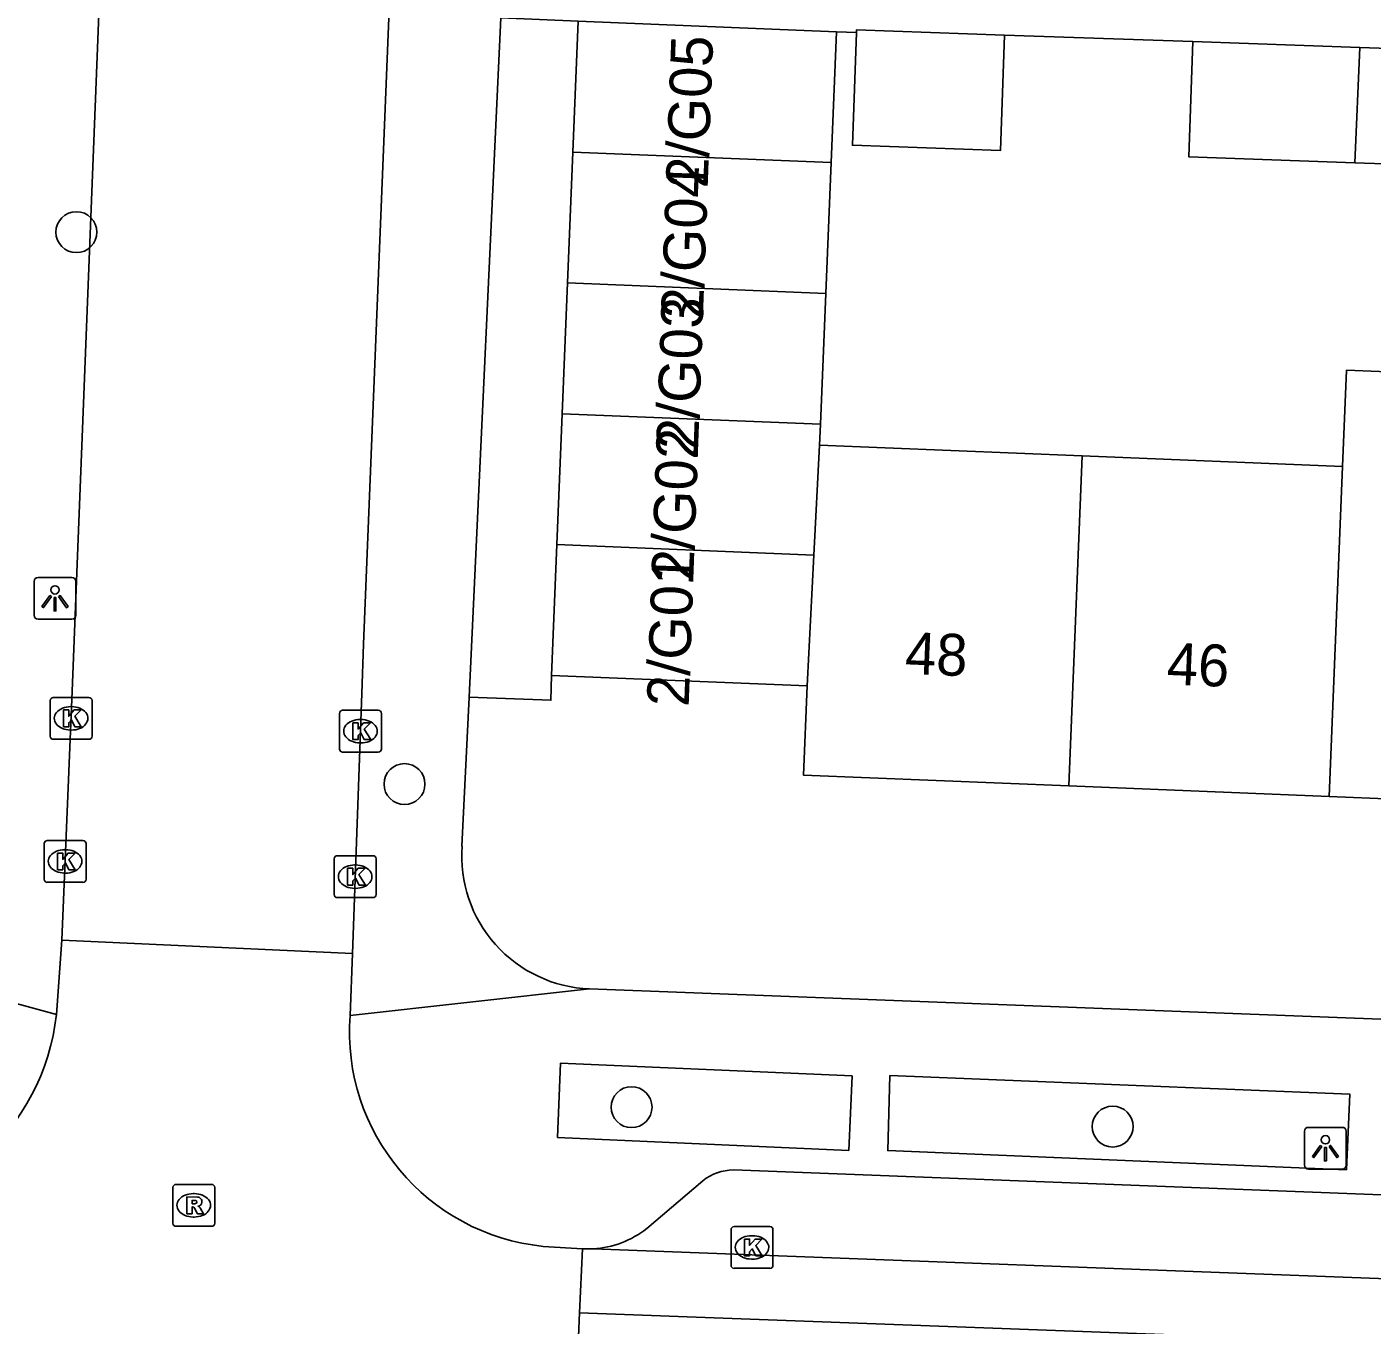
# Model space of a CAD drawing. Extents: x 160732 to 162105, y 387428 to 388479.
# Drawn here: x 161500.61 to 161532.74, y 387751.99 to 387783.01 of the extents above; entities that cross this region are included whole.
import ezdxf

# ---------------------------------------------------------------- set-up
doc = ezdxf.new("R2010")
doc.units = 0
for name, color, linetype in [('IMGEO_Boom', 7, 'Continuous'), ('IMGEO_Kolk', 7, 'Continuous'), ('IMGEO_Lichtpunt', 7, 'Continuous'), ('IMGEO_Pand', 7, 'Continuous'), ('IMGEO_Pand_nummerreeks', 7, 'Continuous'), ('IMGEO_Parkeervlak_open', 7, 'Continuous'), ('IMGEO_Rijbaan_lokaal_gesloten', 7, 'Continuous'), ('IMGEO_Rijbaan_lokaal_open', 7, 'Continuous'), ('IMGEO_Rioolput', 7, 'Continuous'), ('IMGEO_Voetpad_open', 7, 'Continuous')]:
    doc.layers.add(name, color=color, linetype=linetype)

msp = doc.modelspace()

# ---------------------------------------------------------------- linework, layer by layer
at = {"layer": 'IMGEO_Boom'}
for centre in [(161501.793, 387778.109), (161509.631, 387764.921), (161515.054, 387757.2), (161526.547, 387756.737)]:
    msp.add_circle(centre, 0.489, dxfattribs=at)
at = {"layer": 'IMGEO_Kolk'}
for p, q in [((161501.241, 387766.991), (161502.093, 387766.991)), ((161501.166, 387766.065), (161501.166, 387766.917)), ((161501.654, 387766.771), (161501.679, 387766.771)), ((161502.167, 387766.917), (161502.167, 387766.065)), ((161508.153, 387766.684), (161509.005, 387766.684)), ((161508.078, 387765.758), (161508.078, 387766.61)), ((161508.566, 387766.464), (161508.591, 387766.464)), ((161509.079, 387766.61), (161509.079, 387765.758)), ((161501.677, 387766.211), (161501.652, 387766.211)), ((161502.093, 387765.991), (161501.241, 387765.991)), ((161509.005, 387765.684), (161508.153, 387765.684)), ((161508.589, 387765.904), (161508.564, 387765.904)), ((161501.023, 387762.647), (161501.023, 387763.499)), ((161501.098, 387763.573), (161501.95, 387763.573)), ((161502.024, 387763.499), (161502.024, 387762.647)), ((161501.511, 387763.353), (161501.536, 387763.353)), ((161507.952, 387762.282), (161507.952, 387763.134)), ((161508.027, 387763.208), (161508.879, 387763.208)), ((161508.953, 387763.134), (161508.953, 387762.282)), ((161501.534, 387762.793), (161501.509, 387762.793)), ((161508.44, 387762.988), (161508.465, 387762.988)), ((161501.95, 387762.573), (161501.098, 387762.573)), ((161508.879, 387762.208), (161508.027, 387762.208)), ((161508.463, 387762.428), (161508.438, 387762.428)), ((161517.431, 387753.423), (161517.431, 387754.275)), ((161517.506, 387754.349), (161518.358, 387754.349)), ((161517.919, 387754.129), (161517.944, 387754.129)), ((161518.432, 387754.275), (161518.432, 387753.423)), ((161517.942, 387753.569), (161517.917, 387753.569)), ((161518.358, 387753.349), (161517.506, 387753.349))]:
    msp.add_line(p, q, dxfattribs=at)
for points in [[(161501.241, 387766.991), (161502.093, 387766.991)], [(161501.166, 387766.065), (161501.166, 387766.917)], [(161501.487, 387766.691), (161501.61, 387766.691), (161501.61, 387766.54), (161501.74, 387766.691), (161501.904, 387766.691), (161501.758, 387766.54), (161501.911, 387766.291), (161501.759, 387766.291), (161501.674, 387766.455), (161501.61, 387766.388), (161501.61, 387766.291), (161501.487, 387766.291), (161501.487, 387766.691)], [(161502.167, 387766.917), (161502.167, 387766.065)], [(161508.153, 387766.684), (161509.005, 387766.684)], [(161508.078, 387765.758), (161508.078, 387766.61)], [(161508.399, 387766.384), (161508.522, 387766.384), (161508.522, 387766.233), (161508.652, 387766.384), (161508.816, 387766.384), (161508.67, 387766.233), (161508.823, 387765.984), (161508.671, 387765.984), (161508.586, 387766.148), (161508.522, 387766.081), (161508.522, 387765.984), (161508.399, 387765.984), (161508.399, 387766.384)], [(161509.079, 387766.61), (161509.079, 387765.758)], [(161502.093, 387765.991), (161501.241, 387765.991)], [(161509.005, 387765.684), (161508.153, 387765.684)], [(161501.023, 387762.647), (161501.023, 387763.499)], [(161501.098, 387763.573), (161501.95, 387763.573)], [(161502.024, 387763.499), (161502.024, 387762.647)], [(161501.344, 387763.273), (161501.467, 387763.273), (161501.467, 387763.122), (161501.597, 387763.273), (161501.761, 387763.273), (161501.615, 387763.122), (161501.768, 387762.873), (161501.616, 387762.873), (161501.531, 387763.037), (161501.467, 387762.97), (161501.467, 387762.873), (161501.344, 387762.873), (161501.344, 387763.273)], [(161507.952, 387762.282), (161507.952, 387763.134)], [(161508.027, 387763.208), (161508.879, 387763.208)], [(161508.953, 387763.134), (161508.953, 387762.282)], [(161508.273, 387762.908), (161508.396, 387762.908), (161508.396, 387762.757), (161508.526, 387762.908), (161508.69, 387762.908), (161508.544, 387762.757), (161508.697, 387762.508), (161508.545, 387762.508), (161508.46, 387762.672), (161508.396, 387762.605), (161508.396, 387762.508), (161508.273, 387762.508), (161508.273, 387762.908)], [(161501.95, 387762.573), (161501.098, 387762.573)], [(161508.879, 387762.208), (161508.027, 387762.208)], [(161517.431, 387753.423), (161517.431, 387754.275)], [(161517.506, 387754.349), (161518.358, 387754.349)], [(161518.432, 387754.275), (161518.432, 387753.423)], [(161517.752, 387754.049), (161517.875, 387754.049), (161517.875, 387753.898), (161518.005, 387754.049), (161518.169, 387754.049), (161518.023, 387753.898), (161518.176, 387753.649), (161518.024, 387753.649), (161517.939, 387753.813), (161517.875, 387753.746), (161517.875, 387753.649), (161517.752, 387753.649), (161517.752, 387754.049)], [(161518.358, 387753.349), (161517.506, 387753.349)]]:
    msp.add_lwpolyline(points, dxfattribs=at)
for centre, start, end in [((161501.243, 387766.915), 91.552, 178.448), ((161501.243, 387766.915), 91.552, 178.448), ((161502.091, 387766.915), 1.552, 88.448), ((161502.091, 387766.915), 1.552, 88.448), ((161508.155, 387766.608), 91.552, 178.448), ((161508.155, 387766.608), 91.552, 178.448), ((161509.003, 387766.608), 1.552, 88.448), ((161509.003, 387766.608), 1.552, 88.448), ((161501.243, 387766.067), 181.552, 268.448), ((161501.243, 387766.067), 181.552, 268.448), ((161502.091, 387766.067), 271.552, 358.448), ((161502.091, 387766.067), 271.552, 358.448), ((161508.155, 387765.76), 181.552, 268.448), ((161508.155, 387765.76), 181.552, 268.448), ((161509.003, 387765.76), 271.552, 358.448), ((161509.003, 387765.76), 271.552, 358.448), ((161501.1, 387763.497), 91.552, 178.448), ((161501.1, 387763.497), 91.552, 178.448), ((161501.948, 387763.497), 1.552, 88.448), ((161501.948, 387763.497), 1.552, 88.448), ((161508.029, 387763.132), 91.552, 178.448), ((161508.029, 387763.132), 91.552, 178.448), ((161508.877, 387763.132), 1.552, 88.448), ((161508.877, 387763.132), 1.552, 88.448), ((161501.1, 387762.649), 181.552, 268.448), ((161501.1, 387762.649), 181.552, 268.448), ((161501.948, 387762.649), 271.552, 358.448), ((161501.948, 387762.649), 271.552, 358.448), ((161508.029, 387762.284), 181.552, 268.448), ((161508.029, 387762.284), 181.552, 268.448), ((161508.877, 387762.284), 271.552, 358.448), ((161508.877, 387762.284), 271.552, 358.448), ((161517.508, 387754.273), 91.552, 178.448), ((161517.508, 387754.273), 91.552, 178.448), ((161518.356, 387754.273), 1.552, 88.448), ((161518.356, 387754.273), 1.552, 88.448), ((161517.508, 387753.425), 181.552, 268.448), ((161517.508, 387753.425), 181.552, 268.448), ((161518.356, 387753.425), 271.552, 358.448), ((161518.356, 387753.425), 271.552, 358.448)]:
    msp.add_arc(centre, 0.0765, start, end, dxfattribs=at)
for centre, major_axis, ratio, start_param, end_param in [((161501.653, 387766.491), (-0.387, 0.002), 0.722429, 4.712389, 7.853982), ((161501.678, 387766.491), (-0.39, 0.002), 0.717154, 1.570796, 4.712389), ((161508.565, 387766.184), (-0.387, 0.002), 0.722429, 4.712389, 7.853982), ((161508.59, 387766.184), (-0.39, 0.002), 0.717154, 1.570796, 4.712389), ((161501.51, 387763.073), (-0.387, 0.002), 0.722429, 4.712389, 7.853982), ((161501.535, 387763.073), (-0.39, 0.002), 0.717154, 1.570796, 4.712389), ((161508.439, 387762.708), (-0.387, 0.002), 0.722429, 4.712389, 7.853982), ((161508.464, 387762.708), (-0.39, 0.002), 0.717154, 1.570796, 4.712389), ((161517.918, 387753.849), (-0.387, 0.002), 0.722429, 4.712389, 7.853982), ((161517.943, 387753.849), (-0.39, 0.002), 0.717154, 1.570796, 4.712389)]:
    msp.add_ellipse(centre, major_axis=major_axis, ratio=ratio, start_param=start_param, end_param=end_param, dxfattribs=at)
at = {"layer": 'IMGEO_Lichtpunt'}
for p, q in [((161501.685, 387769.858), (161500.877, 387769.858)), ((161501.685, 387769.858), (161500.877, 387769.858)), ((161500.783, 387769.763), (161500.783, 387768.956)), ((161500.783, 387769.763), (161500.783, 387768.956)), ((161501.779, 387768.956), (161501.779, 387769.763)), ((161501.779, 387768.956), (161501.779, 387769.763)), ((161500.877, 387768.862), (161501.685, 387768.862)), ((161500.877, 387768.862), (161501.685, 387768.862)), ((161532.031, 387756.718), (161531.223, 387756.718)), ((161532.031, 387756.718), (161531.223, 387756.718)), ((161531.129, 387756.623), (161531.129, 387755.816)), ((161531.129, 387756.623), (161531.129, 387755.816)), ((161532.125, 387755.816), (161532.125, 387756.623)), ((161532.125, 387755.816), (161532.125, 387756.623)), ((161531.223, 387755.722), (161532.031, 387755.722)), ((161531.223, 387755.722), (161532.031, 387755.722))]:
    msp.add_line(p, q, dxfattribs=at)
for points in [[(161501.157, 387769.427), (161501.196, 387769.399), (161501.008, 387769.137), (161500.97, 387769.164), (161501.157, 387769.427)], [(161501.259, 387769.379), (161501.306, 387769.379), (161501.306, 387769.057), (161501.259, 387769.057), (161501.259, 387769.379)], [(161501.369, 387769.399), (161501.407, 387769.426), (161501.594, 387769.164), (161501.555, 387769.136), (161501.369, 387769.399)], [(161531.503, 387756.287), (161531.542, 387756.259), (161531.354, 387755.997), (161531.316, 387756.024), (161531.503, 387756.287)], [(161531.605, 387756.239), (161531.652, 387756.239), (161531.652, 387755.917), (161531.605, 387755.917), (161531.605, 387756.239)], [(161531.715, 387756.259), (161531.753, 387756.286), (161531.94, 387756.024), (161531.901, 387755.996), (161531.715, 387756.259)]]:
    msp.add_lwpolyline(points, dxfattribs=at)
for centre in [(161501.282, 387769.561), (161531.628, 387756.421)]:
    msp.add_circle(centre, 0.0994, dxfattribs=at)
for centre, start, end in [((161500.877, 387769.763), 90, 180), ((161500.877, 387769.763), 90, 180), ((161501.685, 387769.763), 0, 90), ((161501.685, 387769.763), 0, 90), ((161500.877, 387768.956), 180, 270), ((161500.877, 387768.956), 180, 270), ((161501.685, 387768.956), 270, 0), ((161501.685, 387768.956), 270, 360), ((161531.223, 387756.623), 90, 180), ((161531.223, 387756.623), 90, 180), ((161532.031, 387756.623), 0, 90), ((161532.031, 387756.623), 0, 90), ((161531.223, 387755.816), 180, 270), ((161531.223, 387755.816), 180, 270), ((161532.031, 387755.816), 270, 0), ((161532.031, 387755.816), 270, 360)]:
    msp.add_arc(centre, 0.0946, start, end, dxfattribs=at)
at = {"layer": 'IMGEO_Pand'}
for points in [[(161513.782, 387783.149), (161513.655, 387780.023)], [(161513.782, 387783.149), (161519.947, 387782.898)], [(161519.947, 387782.898), (161519.82, 387779.772)], [(161520.425, 387782.881), (161520.33, 387780.186), (161523.868, 387780.063), (161523.964, 387782.82)], [(161523.964, 387782.82), (161520.427, 387782.943), (161520.425, 387782.881)], [(161528.462, 387782.663), (161528.366, 387779.907), (161532.334, 387779.768)], [(161532.447, 387782.525), (161528.462, 387782.663)], [(161532.334, 387779.768), (161532.447, 387782.525)], [(161532.334, 387779.768), (161536.301, 387779.63), (161536.397, 387782.387)], [(161536.397, 387782.387), (161532.447, 387782.525)], [(161513.655, 387780.023), (161513.528, 387776.896)], [(161519.82, 387779.772), (161513.655, 387780.023)], [(161519.82, 387779.772), (161519.693, 387776.645)], [(161513.528, 387776.896), (161513.4, 387773.77)], [(161513.528, 387776.896), (161519.693, 387776.645)], [(161519.693, 387776.645), (161519.566, 387773.519)], [(161532.038, 387772.513), (161532.132, 387774.811), (161538.441, 387774.556), (161538.347, 387772.257)], [(161513.4, 387773.77), (161513.273, 387770.643)], [(161513.4, 387773.77), (161519.566, 387773.519)], [(161519.566, 387773.519), (161519.546, 387773.021)], [(161519.546, 387773.021), (161519.411, 387770.394)], [(161519.546, 387773.021), (161525.822, 387772.766)], [(161525.822, 387772.766), (161525.5, 387764.875)], [(161525.822, 387772.766), (161532.038, 387772.513)], [(161532.038, 387772.513), (161531.716, 387764.623)], [(161513.273, 387770.643), (161513.146, 387767.517)], [(161513.273, 387770.643), (161519.411, 387770.394)], [(161519.411, 387770.394), (161519.25, 387767.269)], [(161519.25, 387767.269), (161513.146, 387767.517)], [(161525.5, 387764.875), (161519.165, 387765.133), (161519.25, 387767.269)], [(161531.716, 387764.623), (161525.5, 387764.875)], [(161537.932, 387764.37), (161531.716, 387764.623)]]:
    msp.add_lwpolyline(points, dxfattribs=at)
at = {"layer": 'IMGEO_Parkeervlak_open'}
msp.add_lwpolyline([(161513.146, 387767.517), (161513.127, 387766.922), (161511.174, 387766.999)], dxfattribs=at)
at = {"layer": 'IMGEO_Rijbaan_lokaal_gesloten'}
for points in [[(161513.88, 387753.813), (161514.136, 387753.813)], [(161514.136, 387753.813), (161554.602, 387752.285)], [(161513.813, 387752.284), (161554.792, 387750.763)]]:
    msp.add_lwpolyline(points, dxfattribs=at)
at = {"layer": 'IMGEO_Rijbaan_lokaal_open'}
for points in [[(161504.665, 387842.58), (161501.694, 387767.141), (161501.446, 387761.194)], [(161511.119, 387830.344), (161509.942, 387799.929), (161509.256, 387783.227), (161508.655, 387768.264), (161508.612, 387767.085), (161508.386, 387760.873)], [(161501.316, 387759.411), (161501.446, 387761.194)], [(161501.446, 387761.194), (161508.386, 387760.873)], [(161508.386, 387760.873), (161508.332, 387759.393)], [(161512.945, 387753.874), (161513.88, 387753.813)], [(161513.813, 387752.284), (161513.88, 387753.813)], [(161513.73, 387750.391), (161513.813, 387752.284)]]:
    msp.add_lwpolyline(points, dxfattribs=at)
for centre, radius, start, end in [((161495.997, 387759.992), 5.35, 268.9706, 353.7702), ((161513.469, 387758.999), 5.152, 175.6148, 264.1656)]:
    msp.add_arc(centre, radius, start, end, dxfattribs=at)
at = {"layer": 'IMGEO_Rioolput'}
for p, q in [((161504.096, 387754.428), (161504.096, 387755.28)), ((161504.171, 387755.354), (161505.023, 387755.354)), ((161504.584, 387755.134), (161504.609, 387755.134)), ((161505.097, 387755.28), (161505.097, 387754.428)), ((161504.607, 387754.574), (161504.582, 387754.574)), ((161505.023, 387754.354), (161504.171, 387754.354))]:
    msp.add_line(p, q, dxfattribs=at)
for points in [[(161504.096, 387754.428), (161504.096, 387755.28)], [(161504.171, 387755.354), (161505.023, 387755.354)], [(161505.097, 387755.28), (161505.097, 387754.428)], [(161504.685, 387755.052), (161504.433, 387755.054), (161504.433, 387754.654)], [(161504.433, 387754.654), (161504.557, 387754.654), (161504.557, 387754.816), (161504.568, 387754.816)], [(161504.611, 387754.973), (161504.557, 387754.973), (161504.557, 387754.892)], [(161504.557, 387754.892), (161504.609, 387754.892)], [(161504.615, 387754.787), (161504.686, 387754.654), (161504.826, 387754.654), (161504.761, 387754.78)], [(161505.023, 387754.354), (161504.171, 387754.354)]]:
    msp.add_lwpolyline(points, dxfattribs=at)
for centre, radius, start, end in [((161504.173, 387755.278), 0.0765, 91.552, 178.448), ((161504.173, 387755.278), 0.0765, 91.552, 178.448), ((161505.021, 387755.278), 0.0765, 1.552, 88.448), ((161505.021, 387755.278), 0.0765, 1.552, 88.448), ((161504.567, 387754.763), 0.0533, 26.0293, 88.6989), ((161504.593, 387755.081), 0.19, 274.7715, 282.9687), ((161504.617, 387754.877), 0.0964, 77.0061, 93.1865), ((161504.631, 387754.934), 0.0378, 276.6634, 79.6772), ((161504.684, 387754.942), 0.109, 350.3612, 89.416), ((161504.682, 387754.942), 0.112, 277.5842, 350.9817), ((161504.666, 387754.727), 0.108, 29.5134, 73.7905), ((161504.173, 387754.43), 0.0765, 181.552, 268.448), ((161504.173, 387754.43), 0.0765, 181.552, 268.448), ((161505.021, 387754.43), 0.0765, 271.552, 358.448), ((161505.021, 387754.43), 0.0765, 271.552, 358.448)]:
    msp.add_arc(centre, radius, start, end, dxfattribs=at)
for centre, major_axis, ratio, start_param, end_param in [((161504.583, 387754.854), (-0.387, 0.002), 0.722429, 4.712389, 7.853982), ((161504.608, 387754.854), (-0.39, 0.002), 0.717154, 1.570796, 4.712389)]:
    msp.add_ellipse(centre, major_axis=major_axis, ratio=ratio, start_param=start_param, end_param=end_param, dxfattribs=at)
at = {"layer": 'IMGEO_Voetpad_open'}
for points in [[(161511.174, 387766.999), (161511.207, 387767.682), (161511.935, 387783.23), (161513.782, 387783.149)], [(161519.947, 387782.898), (161520.425, 387782.881)], [(161523.964, 387782.82), (161528.462, 387782.663)], [(161511.004, 387763.439), (161511.174, 387766.999)], [(161501.316, 387759.411), (161495.876, 387760.897)], [(161508.332, 387759.393), (161514.051, 387760.024)], [(161514.051, 387760.024), (161555.586, 387758.436)], [(161520.243, 387756.165), (161513.286, 387756.478), (161513.359, 387758.252), (161520.323, 387757.948), (161520.243, 387756.165)], [(161532.131, 387755.704), (161521.174, 387756.161), (161521.226, 387757.954), (161532.213, 387757.507), (161532.131, 387755.704)], [(161515.417, 387754.301), (161516.759, 387755.44)], [(161517.488, 387755.699), (161551.339, 387754.394)]]:
    msp.add_lwpolyline(points, dxfattribs=at)
for centre, radius, start, end in [((161514.181, 387763.207), 3.185, 175.8151, 267.6662), ((161517.484, 387754.555), 1.144, 89.8002, 129.3181), ((161513.991, 387756.119), 2.311, 273.5992, 308.1097)]:
    msp.add_arc(centre, radius, start, end, dxfattribs=at)

# ---------------------------------------------------------------- texts
at = {"layer": 'IMGEO_Pand_nummerreeks'}
for s, rotation, p in [('2/G05', 87.9001, (161516.872, 387779.149)), ('2/G04', 87.9001, (161516.758, 387776.024)), ('2/G03', 87.9001, (161516.643, 387772.899)), ('2/G02', 87.9001, (161516.528, 387769.768)), ('2/G01', 87.9001, (161516.418, 387766.76)), ('48', 357.672, (161521.573, 387767.557)), ('46', 357.672, (161527.826, 387767.303))]:
    msp.add_text(s, height=1, rotation=rotation, dxfattribs=at).set_placement(p)

doc.saveas('drawing.dxf')
